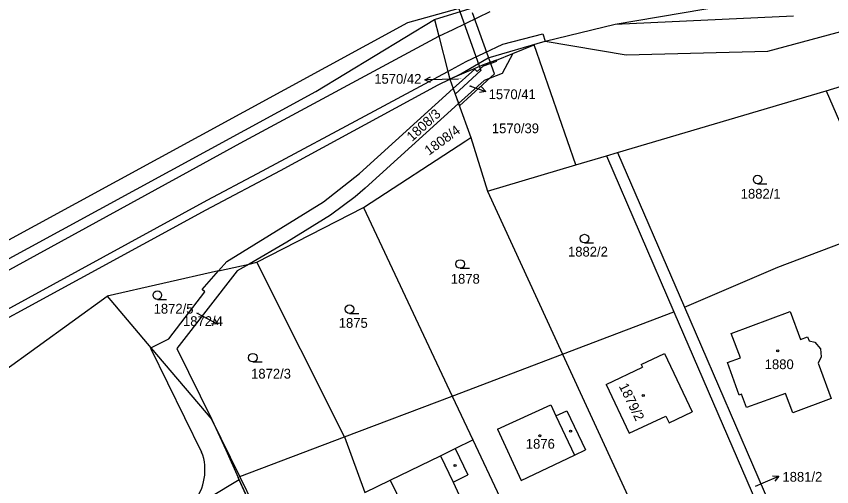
# Model space of a CAD drawing. Extents: x -785744 to -782822, y -1067550 to -1063910.
# Drawn here: x -783860.9 to -783718.8, y -1064821.9 to -1064740 of the extents above; entities that cross this region are included whole.
import ezdxf

# ---------------------------------------------------------------- set-up
doc = ezdxf.new("R2010")
doc.units = 0
for name, color, linetype in [('Hranice parcel', 7, 'Continuous'), ('Parcelní čísla', 7, 'Continuous'), ('Pop_ČP_popisy', 7, 'Continuous'), ('Vnitřní kresba', 7, 'Continuous'), ('Věcná břemena k části', 7, 'Continuous'), ('Značky budov', 7, 'Continuous'), ('Značky kultur', 7, 'Continuous')]:
    doc.layers.add(name, color=color, linetype=linetype)

msp = doc.modelspace()

# ---------------------------------------------------------------- linework, layer by layer
at = {"layer": 'Hranice parcel'}
for p, q in [((-783774.35, -1064746.47), (-783776.21, -1064749.97)), ((-783779.48, -1064748.62), (-783777.16, -1064747.8)), ((-783777.16, -1064747.8), (-783777.21, -1064747.62)), ((-783784.76, -1064752.59), (-783781, -1064749.18)), ((-783781, -1064749.18), (-783780.59, -1064749.62)), ((-783780.59, -1064749.62), (-783779.48, -1064748.62)), ((-783785.35, -1064750.96), (-783784.76, -1064752.59)), ((-783779.4, -1064751.14), (-783783.84, -1064755.16)), ((-783776.21, -1064749.97), (-783779.4, -1064751.14)), ((-783801.13, -1064767.38), (-783784.76, -1064752.59)), ((-783784.76, -1064752.59), (-783783.84, -1064755.16)), ((-783783.84, -1064755.16), (-783800.13, -1064769.95)), ((-783783.84, -1064755.16), (-783781.7, -1064761.09)), ((-783778.82, -1064770.45), (-783763.41, -1064765.88)), ((-783807.38, -1064772.28), (-783801.13, -1064767.38)), ((-783800.13, -1064769.95), (-783801.87, -1064771.42)), ((-783824.22, -1064782.71), (-783807.38, -1064772.28)), ((-783801.87, -1064771.42), (-783806.14, -1064774.61)), ((-783806.14, -1064774.61), (-783813.77, -1064779.34)), ((-783813.77, -1064779.34), (-783820.36, -1064783.15)), ((-783825.66, -1064784.34), (-783824.22, -1064782.71)), ((-783825.66, -1064784.34), (-783820.36, -1064783.15)), ((-783820.36, -1064783.15), (-783822.43, -1064784.34)), ((-783820.36, -1064783.15), (-783819.01, -1064782.84)), ((-783825.66, -1064784.34), (-783845.11, -1064788.74)), ((-783822.43, -1064784.34), (-783832.94, -1064797.85)), ((-783828.51, -1064787.57), (-783825.66, -1064784.34)), ((-783834.33, -1064796.2), (-783828.06, -1064787.96)), ((-783828.06, -1064787.96), (-783828.51, -1064787.57)), ((-783845.11, -1064788.74), (-783837.45, -1064797.75)), ((-783736.29, -1064795.25), (-783726.06, -1064791.39)), ((-783726.06, -1064791.39), (-783724.22, -1064796.29)), ((-783734.69, -1064799.48), (-783736.29, -1064795.25)), ((-783837.45, -1064797.75), (-783834.33, -1064796.2)), ((-783724.22, -1064796.29), (-783722.99, -1064795.83)), ((-783722.99, -1064795.83), (-783722.72, -1064796.53)), ((-783722.72, -1064796.53), (-783721.72, -1064796.76)), ((-783837.53, -1064797.79), (-783837.45, -1064797.75)), ((-783837.53, -1064797.79), (-783828.62, -1064815.9)), ((-783837.45, -1064797.75), (-783826.85, -1064810.21)), ((-783832.94, -1064797.85), (-783826.85, -1064810.21)), ((-783721.72, -1064796.76), (-783720.75, -1064797.94)), ((-783720.75, -1064797.94), (-783720.62, -1064799.29)), ((-783736.93, -1064800.33), (-783734.69, -1064799.48)), ((-783720.62, -1064799.29), (-783721.16, -1064800.42)), ((-783734.9, -1064805.98), (-783736.93, -1064800.33)), ((-783721.16, -1064800.42), (-783718.88, -1064806.57)), ((-783734.5, -1064805.84), (-783734.9, -1064805.98)), ((-783733.66, -1064808.15), (-783734.5, -1064805.84)), ((-783726.83, -1064805.7), (-783733.66, -1064808.15)), ((-783725.59, -1064809.06), (-783726.83, -1064805.7)), ((-783718.88, -1064806.57), (-783725.59, -1064809.06)), ((-783821.95, -1064820.19), (-783826.85, -1064810.21)), ((-783826.85, -1064810.21), (-783824.43, -1064815.53)), ((-783821.95, -1064820.19), (-783803.72, -1064813.27)), ((-783824.43, -1064815.53), (-783822.25, -1064820.31)), ((-783807.16, -1064853.5), (-783822.25, -1064820.31)), ((-783793.87, -1064877.36), (-783821.95, -1064820.19))]:
    msp.add_line(p, q, dxfattribs=at)
for points in [[(-783763.68, -1064733), (-783792.76, -1064741.11)], [(-783729.92, -1064746.07), (-783692.18, -1064735.82)], [(-783792.76, -1064741.11), (-783929.88, -1064815.74), (-783928.32, -1064818.37)], [(-783808.71, -1064753.09), (-783788.05, -1064740.55)], [(-783788.05, -1064740.55), (-783787.3, -1064743.43)], [(-783756.52, -1064741.33), (-783725.44, -1064739.93)], [(-783768.74, -1064744.33), (-783756.52, -1064741.33)], [(-783787.3, -1064743.43), (-783785.7, -1064749.6)], [(-783774.35, -1064746.47), (-783770.66, -1064744.98)], [(-783763.41, -1064765.88), (-783770.66, -1064744.98)], [(-783768.74, -1064744.33), (-783754.63, -1064746.71)], [(-783777.21, -1064747.62), (-783774.35, -1064746.47)], [(-783754.63, -1064746.71), (-783729.92, -1064746.07)], [(-783779.38, -1064748.37), (-783785.35, -1064750.96)], [(-783777.21, -1064747.62), (-783779.38, -1064748.37)], [(-783785.7, -1064749.6), (-783785.35, -1064750.96)], [(-783787.37, -1064751.95), (-783785.35, -1064750.96)], [(-783719.78, -1064752.94), (-783711.56, -1064750.5)], [(-783814.9, -1064766.86), (-783787.37, -1064751.95)], [(-783922.05, -1064814.78), (-783808.71, -1064753.09)], [(-783756.15, -1064763.73), (-783719.78, -1064752.94)], [(-783719.78, -1064752.94), (-783709.47, -1064776.6)], [(-783782.59, -1064761.67), (-783781.7, -1064761.09)], [(-783781.7, -1064761.09), (-783778.82, -1064770.45)], [(-783800.4, -1064773.29), (-783782.59, -1064761.67)], [(-783758.07, -1064764.3), (-783756.15, -1064763.73)], [(-783756.15, -1064763.73), (-783744.47, -1064790.68)], [(-783763.41, -1064765.88), (-783758.07, -1064764.3)], [(-783758.07, -1064764.3), (-783746.3, -1064791.47)], [(-783827.85, -1064773.7), (-783814.9, -1064766.86)], [(-783778.82, -1064770.45), (-783765.72, -1064798.84)], [(-783894.42, -1064809.93), (-783827.85, -1064773.7)], [(-783819.01, -1064782.84), (-783800.4, -1064773.29)], [(-783800.4, -1064773.29), (-783784.93, -1064806.14)], [(-783728.16, -1064783.7), (-783709.47, -1064776.6)], [(-783803.72, -1064813.27), (-783819.01, -1064782.84)], [(-783744.47, -1064790.68), (-783728.16, -1064783.7)], [(-783887.87, -1064819.63), (-783845.11, -1064788.74)], [(-783744.47, -1064790.68), (-783720.72, -1064845.46)], [(-783765.72, -1064798.84), (-783746.3, -1064791.47)], [(-783746.3, -1064791.47), (-783722.52, -1064846.35)], [(-783784.93, -1064806.14), (-783765.72, -1064798.84)], [(-783765.72, -1064798.84), (-783739.86, -1064854.9)], [(-783751.98, -1064800.67), (-783747.91, -1064798.74)], [(-783747.91, -1064798.74), (-783743.1, -1064808.9)], [(-783751.98, -1064800.67), (-783751.77, -1064801.12)], [(-783758.11, -1064804.12), (-783751.77, -1064801.12)], [(-783758.11, -1064804.12), (-783754.07, -1064812.59)], [(-783803.72, -1064813.27), (-783784.93, -1064806.14)], [(-783784.93, -1064806.14), (-783781.32, -1064813.79)], [(-783777.03, -1064811.91), (-783767.77, -1064807.7)], [(-783767.77, -1064807.7), (-783766.87, -1064809.59)], [(-783766.87, -1064809.59), (-783764.96, -1064808.73)], [(-783764.96, -1064808.73), (-783761.68, -1064815.52)], [(-783747.14, -1064810.84), (-783743.1, -1064808.9)], [(-783754.07, -1064812.59), (-783747.71, -1064809.65)], [(-783747.71, -1064809.65), (-783747.14, -1064810.84)], [(-783777.03, -1064811.91), (-783772.94, -1064820.85)], [(-783803.72, -1064813.27), (-783800.17, -1064822.97)], [(-783784.4, -1064815.29), (-783781.32, -1064813.79)], [(-783781.32, -1064813.79), (-783757.81, -1064863.75)], [(-783784.4, -1064815.29), (-783782.2, -1064819.89)], [(-783772.94, -1064820.85), (-783763.63, -1064816.45)], [(-783763.63, -1064816.45), (-783761.68, -1064815.52)], [(-783800.17, -1064822.97), (-783795.76, -1064820.82)], [(-783795.76, -1064820.82), (-783791.36, -1064829.84)], [(-783784.79, -1064821.15), (-783782.2, -1064819.89)], [(-783784.79, -1064821.15), (-783782.66, -1064825.69)]]:
    msp.add_lwpolyline(points, dxfattribs=at)
msp.add_arc((-783836.81, -1064819.05), 8.78, 319.7853, 21.0373, dxfattribs=at)
at = {"layer": 'Pop_ČP_popisy'}
for p, q in [((-783786.71, -1064750.97), (-783789.71, -1064751.04)), ((-783781.9, -1064752.11), (-783779.06, -1064753.09)), ((-783828.43, -1064792.22), (-783825.77, -1064793.6)), ((-783730.75, -1064821.27), (-783727.98, -1064820.11))]:
    msp.add_line(p, q, dxfattribs=at)
for points in [[(-783788.7, -1064751.52), (-783789.71, -1064751.04), (-783788.72, -1064750.52)], [(-783783.84, -1064750.91), (-783786.71, -1064750.97)], [(-783779.85, -1064752.29), (-783779.06, -1064753.09), (-783780.17, -1064753.24)], [(-783829.52, -1064791.65), (-783828.43, -1064792.22)], [(-783826.42, -1064792.7), (-783825.77, -1064793.6), (-783826.88, -1064793.58)], [(-783729.1, -1064820.03), (-783727.98, -1064820.11), (-783728.71, -1064820.95)], [(-783732.09, -1064821.84), (-783730.75, -1064821.27)]]:
    msp.add_lwpolyline(points, dxfattribs=at)
at = {"layer": 'Vnitřní kresba'}
for points in [[(-783788.05, -1064740.55), (-783763.68, -1064733)], [(-783756.52, -1064741.33), (-783729.43, -1064736.73)], [(-783784.76, -1064742.28), (-783778.33, -1064739.12)], [(-783787.3, -1064743.43), (-783784.76, -1064742.28)], [(-783821.9, -1064762.11), (-783787.3, -1064743.43)], [(-783776.12, -1064744.86), (-783769.14, -1064743.02)], [(-783769.14, -1064743.02), (-783768.74, -1064744.33)], [(-783782.49, -1064747.88), (-783776.12, -1064744.86)], [(-783778.67, -1064747.24), (-783768.74, -1064744.33)], [(-783785.7, -1064749.6), (-783782.49, -1064747.88)], [(-783783.42, -1064750.01), (-783778.67, -1064747.24)], [(-783798.49, -1064756.44), (-783785.7, -1064749.6)], [(-783785.35, -1064750.96), (-783783.42, -1064750.01)], [(-783818.91, -1064767.38), (-783798.49, -1064756.44)], [(-783830.65, -1064766.92), (-783821.9, -1064762.11)], [(-783897.87, -1064803.67), (-783830.65, -1064766.92)], [(-783827.65, -1064772), (-783818.91, -1064767.38)], [(-783895.02, -1064808.79), (-783827.65, -1064772)], [(-783766.87, -1064809.59), (-783763.63, -1064816.45)], [(-783795.76, -1064820.82), (-783786.97, -1064816.54)], [(-783786.97, -1064816.54), (-783784.4, -1064815.29)], [(-783786.97, -1064816.54), (-783784.79, -1064821.15)]]:
    msp.add_lwpolyline(points, dxfattribs=at)
at = {"layer": 'Věcná břemena k části'}
for p, q in [((-783783.91, -1064738.35), (-783779.93, -1064749.42)), ((-783777.59, -1064750), (-783781.41, -1064739.39)), ((-783779.93, -1064749.42), (-783784.42, -1064753.55)), ((-783783.68, -1064755.59), (-783777.59, -1064750)), ((-783784.42, -1064753.55), (-783783.68, -1064755.59))]:
    msp.add_line(p, q, dxfattribs=at)
for points in [[(-783822.05, -1064820.75), (-783831.99, -1064826.75)], [(-783807.16, -1064853.5), (-783822.05, -1064820.75)]]:
    msp.add_lwpolyline(points, dxfattribs=at)
at = {"layer": 'Značky budov'}
for centre in [(-783728.21, -1064798.28), (-783751.63, -1064806.03), (-783764.3, -1064812.28), (-783769.69, -1064813.05), (-783784.45, -1064818.24)]:
    msp.add_circle(centre, 0.175, dxfattribs=at)
at = {"layer": 'Značky kultur'}
for p, q in [((-783731.7, -1064769.15), (-783730.1, -1064769.15)), ((-783761.89, -1064779.47), (-783760.29, -1064779.47)), ((-783783.54, -1064783.89), (-783781.94, -1064783.89)), ((-783836.34, -1064789.34), (-783834.74, -1064789.34)), ((-783802.83, -1064791.75), (-783801.23, -1064791.75)), ((-783819.68, -1064800.21), (-783818.08, -1064800.21))]:
    msp.add_line(p, q, dxfattribs=at)
for centre in [(-783731.7, -1064768.4), (-783761.89, -1064778.72), (-783783.54, -1064783.14), (-783836.34, -1064788.59), (-783802.83, -1064791), (-783819.68, -1064799.46)]:
    msp.add_circle(centre, 0.75, dxfattribs=at)

# ---------------------------------------------------------------- texts
at = {"layer": 'Parcelní čísla'}
for s, height, p in [('1570/42', 0.1, (-783783.84, -1064750.91)), ('1570/41', 0.1, (-783781.9, -1064752.11)), ('1570/39', 1.7, (-783778.03, -1064760.35)), ('1882/1', 1.7, (-783734.65, -1064771.75)), ('1882/2', 1.7, (-783764.76, -1064781.84)), ('1878', 1.7, (-783785.19, -1064786.57)), ('1872/5', 1.7, (-783836.99, -1064791.78)), ('1872/4', 0.1, (-783829.52, -1064791.65)), ('1875', 1.7, (-783804.72, -1064794.26)), ('1880', 1.7, (-783730.47, -1064801.46)), ('1872/3', 1.7, (-783820, -1064803.1)), ('1876', 1.7, (-783772.11, -1064815.32)), ('1881/2', 0.1, (-783732.09, -1064821.84))]:
    msp.add_text(s, height=height, dxfattribs=at).set_placement(p)
for s, rotation, p in [('1808/3', 42.3, (-783791.94, -1064761.89)), ('1808/4', 36, (-783788.99, -1064764.29)), ('1879/2', 295.8936, (-783755.94, -1064804.4))]:
    msp.add_text(s, height=1.7, rotation=rotation, dxfattribs=at).set_placement(p)
at = {"layer": 'Pop_ČP_popisy'}
for s, p in [('1570/42', (-783798.53, -1064751.73)), ('1570/41', (-783778.59, -1064754.42)), ('1872/4', (-783831.87, -1064793.94)), ('1881/2', (-783727.38, -1064821.07))]:
    msp.add_text(s, height=1.7, dxfattribs=at).set_placement(p)

doc.saveas('drawing.dxf')
